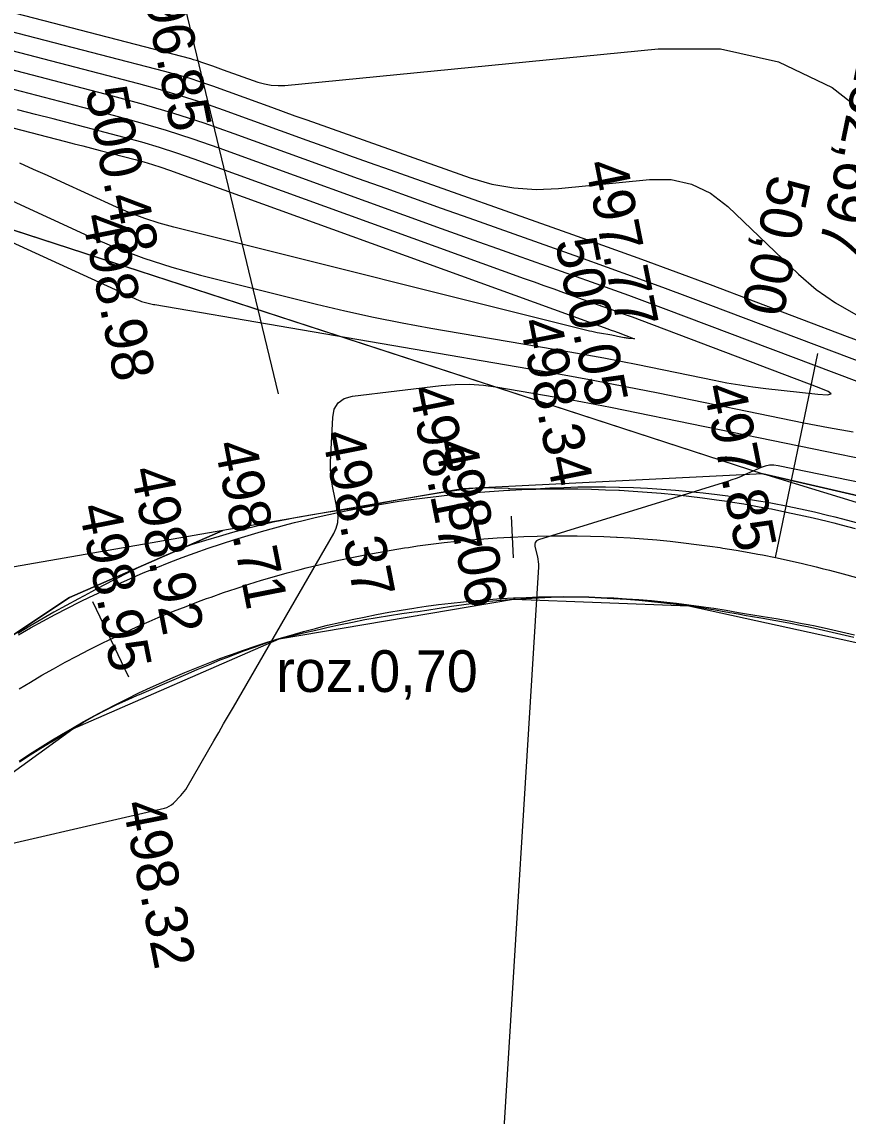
# Model space of a CAD drawing. Extents: x -636600 to -628587, y -1090963 to -1085869.
# Drawn here: x -629490.3 to -629450.7, y -1090390.7 to -1090338.2 of the extents above; entities that cross this region are included whole.
import ezdxf

# ---------------------------------------------------------------- set-up
doc = ezdxf.new("R2010")
doc.units = 0
for name, color, linetype in [('01_PARCELY_NÁVRH_PC', 7, 'Continuous'), ('21', 7, 'Continuous'), ('42', 7, 'Continuous'), ('Ex_Major Contours', 7, 'Continuous'), ('Ex_Minor Contours', 7, 'Continuous'), ('HEKTOMETRY100', 7, 'Continuous'), ('HEKTOMETRY20', 7, 'Continuous'), ('HL_BODY', 7, 'Continuous'), ('koty_vše', 7, 'Continuous'), ('PARCELY_NÁVRH_SILNICE_ŽELEZNICE', 7, 'Continuous'), ('POLOMERY', 7, 'Continuous'), ('popis', 7, 'Continuous'), ('situace_osa', 7, 'Continuous'), ('situace_těleso', 7, 'Continuous'), ('situace_vozovka', 7, 'Continuous'), ('VRCHOLY', 7, 'Continuous')]:
    doc.layers.add(name, color=color, linetype=linetype)

msp = doc.modelspace()

# ---------------------------------------------------------------- linework, layer by layer
at = {"layer": '01_PARCELY_NÁVRH_PC'}
for points in [[(-629268.755, -1090411.534), (-629342.71, -1090393.203), (-629438.615, -1090363.656), (-629454.812, -1090359.914), (-629469.237, -1090360.635), (-629480.703, -1090362.631), (-629488.059, -1090365.855), (-629497.762, -1090372.287), (-629533.536, -1090406.901)], [(-629847.268, -1090544.916), (-629662.104, -1090498.529), (-629646.495, -1090493.05), (-629634.26, -1090487.093), (-629615.686, -1090475.355), (-629557.933, -1090427.231), (-629554.65, -1090422.019), (-629539.331, -1090409.32), (-629533.536, -1090406.901), (-629497.762, -1090372.287), (-629488.059, -1090365.855), (-629480.703, -1090362.631), (-629491.445, -1090364.5), (-629499.65, -1090369.939), (-629535.214, -1090404.351), (-629617.455, -1090472.924), (-629635.723, -1090484.468), (-629647.652, -1090490.277), (-629662.967, -1090495.652), (-629847.268, -1090541.823)], [(-629614.22, -1090480.347), (-629531.575, -1090411.653), (-629497.876, -1090379.366), (-629487.9, -1090372.141), (-629478.001, -1090367.828), (-629466.768, -1090365.926), (-629458.374, -1090366.246), (-629443.107, -1090369.59), (-629351.806, -1090398.382), (-629222.518, -1090430.761)]]:
    msp.add_lwpolyline(points, dxfattribs=at)
at = {"layer": '21'}
for p, q in [((-629498.696, -1090345.634), (-629454.812, -1090359.914)), ((-629454.812, -1090359.914), (-629438.615, -1090363.656))]:
    msp.add_line(p, q, dxfattribs=at)
at = {"layer": '42'}
msp.add_line((-629355.016, -1090390.474), (-629454.812, -1090359.914), dxfattribs=at)
at = {"layer": 'Ex_Major Contours'}
for points in [[(-629502.029, -1090335.784), (-629483.5, -1090340.599), (-629482.92, -1090340.757), (-629482.345, -1090340.928), (-629481.774, -1090341.113), (-629481.207, -1090341.311), (-629478.947, -1090342.129), (-629478.381, -1090342.333), (-629477.816, -1090342.536), (-629477.25, -1090342.738), (-629476.683, -1090342.939), (-629468.844, -1090345.712), (-629467.806, -1090346.018), (-629466.754, -1090346.205), (-629465.688, -1090346.276), (-629464.608, -1090346.228), (-629460.257, -1090345.802), (-629459.207, -1090345.804), (-629458.231, -1090346.02), (-629457.329, -1090346.452), (-629456.502, -1090347.1), (-629453.116, -1090350.336), (-629452.258, -1090351.078), (-629451.338, -1090351.722), (-629450.357, -1090352.268)], [(-629497.079, -1090341.695), (-629488.251, -1090343.973), (-629487.834, -1090344.081), (-629487.416, -1090344.189), (-629486.999, -1090344.297), (-629486.582, -1090344.405), (-629484.913, -1090344.839), (-629484.497, -1090344.952), (-629484.084, -1090345.075), (-629483.674, -1090345.208), (-629483.267, -1090345.35), (-629462.254, -1090352.961), (-629462.213, -1090352.976), (-629462.172, -1090352.99), (-629462.131, -1090353.005), (-629462.09, -1090353.02), (-629461.925, -1090353.078), (-629461.884, -1090353.093), (-629461.843, -1090353.107), (-629461.802, -1090353.123), (-629461.761, -1090353.138), (-629461.017, -1090353.419), (-629460.979, -1090353.435), (-629460.967, -1090353.445), (-629460.982, -1090353.448), (-629461.023, -1090353.445), (-629461.242, -1090353.421), (-629461.296, -1090353.414), (-629461.351, -1090353.407), (-629461.405, -1090353.397), (-629461.459, -1090353.387), (-629461.779, -1090353.321), (-629461.85, -1090353.307), (-629461.921, -1090353.293), (-629461.993, -1090353.28), (-629462.065, -1090353.268), (-629462.648, -1090353.168), (-629462.768, -1090353.146), (-629462.889, -1090353.122), (-629463.009, -1090353.096), (-629463.128, -1090353.067), (-629483.061, -1090348.088), (-629483.762, -1090347.895), (-629484.453, -1090347.671), (-629485.132, -1090347.415), (-629485.8, -1090347.128), (-629488.45, -1090345.914), (-629489.114, -1090345.613), (-629489.779, -1090345.315), (-629490.445, -1090345.02)]]:
    msp.add_lwpolyline(points, dxfattribs=at)
at = {"layer": 'Ex_Minor Contours'}
for points in [[(-629501.699, -1090334.948), (-629482.257, -1090340.001), (-629482.123, -1090340.037), (-629481.99, -1090340.076), (-629481.859, -1090340.119), (-629481.728, -1090340.165), (-629481.206, -1090340.354), (-629481.076, -1090340.401), (-629480.945, -1090340.448), (-629480.815, -1090340.494), (-629480.684, -1090340.541), (-629479.036, -1090341.124), (-629478.715, -1090341.218), (-629478.39, -1090341.276), (-629478.061, -1090341.298), (-629477.727, -1090341.283), (-629459.833, -1090339.532), (-629456.845, -1090339.536), (-629454.068, -1090340.152), (-629451.503, -1090341.381), (-629449.15, -1090343.223)], [(-629503.476, -1090336.336), (-629501.784, -1090336.772), (-629500.858, -1090337.012), (-629499.932, -1090337.251), (-629499.006, -1090337.491), (-629498.08, -1090337.732), (-629484.743, -1090341.197), (-629483.718, -1090341.477), (-629482.7, -1090341.78), (-629481.689, -1090342.106), (-629480.686, -1090342.456), (-629476.687, -1090343.905), (-629475.687, -1090344.266), (-629474.686, -1090344.625), (-629473.685, -1090344.983), (-629472.683, -1090345.338), (-629463.936, -1090348.432), (-629462.283, -1090349.021), (-629460.633, -1090349.619), (-629458.986, -1090350.226), (-629457.342, -1090350.842), (-629450.774, -1090353.321), (-629449.131, -1090353.94)], [(-629434.313, -1090360.525), (-629458.293, -1090351.474), (-629459.613, -1090350.979), (-629460.935, -1090350.492), (-629462.26, -1090350.012), (-629463.587, -1090349.539), (-629468.902, -1090347.659), (-629470.23, -1090347.188), (-629471.557, -1090346.714), (-629472.883, -1090346.238), (-629474.209, -1090345.76), (-629480.165, -1090343.602), (-629481.604, -1090343.1), (-629483.054, -1090342.631), (-629484.515, -1090342.196), (-629485.986, -1090341.796), (-629494.13, -1090339.679), (-629495.467, -1090339.332), (-629496.803, -1090338.986), (-629498.139, -1090338.64), (-629499.476, -1090338.295), (-629504.369, -1090337.033)], [(-629443.215, -1090358.156), (-629459.449, -1090352.028), (-629460.343, -1090351.694), (-629461.238, -1090351.364), (-629462.135, -1090351.039), (-629463.033, -1090350.718), (-629466.631, -1090349.446), (-629467.53, -1090349.127), (-629468.429, -1090348.806), (-629469.326, -1090348.484), (-629470.224, -1090348.16), (-629480.882, -1090344.299), (-629482.136, -1090343.862), (-629483.4, -1090343.453), (-629484.673, -1090343.075), (-629485.955, -1090342.725), (-629491.101, -1090341.388), (-629492.387, -1090341.054), (-629493.674, -1090340.721), (-629494.961, -1090340.388), (-629496.248, -1090340.055), (-629505.261, -1090337.73)], [(-629492.657, -1090345.977), (-629487.128, -1090348.509), (-629485.823, -1090349.07), (-629484.497, -1090349.57), (-629483.148, -1090350.008), (-629481.779, -1090350.384), (-629476.215, -1090351.773), (-629474.852, -1090352.1), (-629473.484, -1090352.401), (-629472.109, -1090352.676), (-629470.73, -1090352.926), (-629464.074, -1090354.064), (-629463.256, -1090354.207), (-629462.439, -1090354.357), (-629461.624, -1090354.514), (-629460.81, -1090354.677), (-629457.156, -1090355.427), (-629456.541, -1090355.546), (-629455.923, -1090355.65), (-629455.304, -1090355.741), (-629454.682, -1090355.817), (-629452.189, -1090356.092), (-629451.717, -1090356.125), (-629451.548, -1090356.085), (-629451.68, -1090355.972), (-629452.116, -1090355.787), (-629460.605, -1090352.583), (-629461.072, -1090352.408), (-629461.54, -1090352.236), (-629462.009, -1090352.066), (-629462.479, -1090351.898), (-629464.36, -1090351.233), (-629464.83, -1090351.066), (-629465.3, -1090350.898), (-629465.77, -1090350.73), (-629466.239, -1090350.56), (-629482.075, -1090344.825), (-629482.905, -1090344.535), (-629483.742, -1090344.264), (-629484.585, -1090344.013), (-629485.434, -1090343.782), (-629488.841, -1090342.897), (-629489.693, -1090342.676), (-629490.545, -1090342.455)], [(-629498.932, -1090345.093), (-629484.724, -1090351.599), (-629484.664, -1090351.625), (-629484.603, -1090351.648), (-629484.541, -1090351.668), (-629484.479, -1090351.685), (-629484.226, -1090351.748), (-629484.162, -1090351.763), (-629484.099, -1090351.777), (-629484.035, -1090351.79), (-629483.971, -1090351.802), (-629466.084, -1090354.86), (-629464.519, -1090355.134), (-629462.957, -1090355.421), (-629461.398, -1090355.721), (-629459.841, -1090356.034), (-629452.854, -1090357.467), (-629451.677, -1090357.694), (-629450.496, -1090357.894)], [(-629493.756, -1090378.323), (-629483.504, -1090375.951), (-629483.384, -1090375.914), (-629483.273, -1090375.862), (-629483.172, -1090375.794), (-629483.079, -1090375.711), (-629482.724, -1090375.346), (-629482.639, -1090375.253), (-629482.559, -1090375.155), (-629482.486, -1090375.052), (-629482.42, -1090374.944), (-629481.138, -1090372.726), (-629480.903, -1090372.32), (-629480.668, -1090371.913), (-629480.434, -1090371.507), (-629480.199, -1090371.101), (-629475.389, -1090362.781), (-629475.266, -1090362.519), (-629475.195, -1090362.248), (-629475.177, -1090361.969), (-629475.211, -1090361.681), (-629475.451, -1090360.513), (-629475.502, -1090360.22), (-629475.534, -1090359.926), (-629475.548, -1090359.63), (-629475.543, -1090359.333), (-629475.439, -1090357.211), (-629475.364, -1090356.808), (-629475.181, -1090356.504), (-629474.891, -1090356.3), (-629474.495, -1090356.196), (-629470.248, -1090355.685), (-629469.567, -1090355.627), (-629468.887, -1090355.62), (-629468.208, -1090355.661), (-629467.53, -1090355.752), (-629464.822, -1090356.215), (-629464.146, -1090356.334), (-629463.47, -1090356.458), (-629462.796, -1090356.587), (-629462.123, -1090356.723), (-629448.552, -1090359.507)], [(-629442.446, -1090361.917), (-629454.081, -1090359.53), (-629454.292, -1090359.503), (-629454.5, -1090359.508), (-629454.704, -1090359.547), (-629454.904, -1090359.619), (-629455.698, -1090359.971), (-629455.897, -1090360.056), (-629456.099, -1090360.135), (-629456.303, -1090360.209), (-629456.51, -1090360.276), (-629465.566, -1090363.089), (-629465.666, -1090363.136), (-629465.73, -1090363.205), (-629465.756, -1090363.294), (-629465.745, -1090363.405), (-629465.626, -1090363.889), (-629465.601, -1090364.011), (-629465.585, -1090364.133), (-629465.578, -1090364.256), (-629465.581, -1090364.38), (-629467.308, -1090392.612)]]:
    msp.add_lwpolyline(points, dxfattribs=at)
at = {"layer": 'HEKTOMETRY100'}
msp.add_lwpolyline([(-629486.961, -1090366.042), (-629485.225, -1090369.645)], dxfattribs=at)
at = {"layer": 'HEKTOMETRY20'}
msp.add_lwpolyline([(-629466.888, -1090361.949), (-629466.79, -1090363.946)], dxfattribs=at)
at = {"layer": 'HL_BODY'}
msp.add_lwpolyline([(-629454.215, -1090363.934), (-629452.179, -1090354.143)], dxfattribs=at)
at = {"layer": 'PARCELY_NÁVRH_SILNICE_ŽELEZNICE'}
msp.add_lwpolyline([(-629605.575, -1090296.86), (-629591.052, -1090304.21), (-629561.855, -1090321.748), (-629545.359, -1090334.769), (-629498.696, -1090345.634), (-629454.812, -1090359.914), (-629438.615, -1090363.656), (-629342.71, -1090393.203), (-629268.755, -1090411.534), (-629236.985, -1090420.294), (-629204.969, -1090428.241), (-629188.944, -1090431.171), (-629176.974, -1090420.684), (-629160.151, -1090425.271), (-629130.105, -1090434.667)], dxfattribs=at)
at = {"layer": 'POLOMERY'}
msp.add_lwpolyline([(-629454.215, -1090363.934), (-629452.179, -1090354.143)], dxfattribs=at)
at = {"layer": 'situace_osa'}
msp.add_lwpolyline([(-629490.476, -1090370.232), (-629489.929, -1090369.902), (-629489.378, -1090369.579), (-629488.823, -1090369.264), (-629488.263, -1090368.955), (-629487.7, -1090368.654), (-629487.133, -1090368.359), (-629486.562, -1090368.072), (-629486.093, -1090367.843), (-629485.988, -1090367.793), (-629485.41, -1090367.521), (-629484.829, -1090367.256), (-629484.244, -1090366.998), (-629483.656, -1090366.748), (-629483.065, -1090366.506), (-629482.471, -1090366.271), (-629481.874, -1090366.044), (-629481.488, -1090365.902), (-629481.274, -1090365.824), (-629480.671, -1090365.613), (-629480.066, -1090365.408), (-629479.458, -1090365.212), (-629478.848, -1090365.023), (-629478.235, -1090364.843), (-629477.62, -1090364.67), (-629477.003, -1090364.504), (-629476.712, -1090364.429), (-629476.384, -1090364.347), (-629475.763, -1090364.198), (-629475.14, -1090364.057), (-629474.515, -1090363.923), (-629473.889, -1090363.798), (-629473.261, -1090363.681), (-629472.631, -1090363.571), (-629472, -1090363.47), (-629471.813, -1090363.441), (-629471.368, -1090363.377), (-629470.735, -1090363.292), (-629470.101, -1090363.215), (-629469.466, -1090363.146), (-629468.83, -1090363.085), (-629468.194, -1090363.032), (-629467.556, -1090362.988), (-629466.918, -1090362.951), (-629466.839, -1090362.947), (-629466.28, -1090362.923), (-629465.642, -1090362.903), (-629465.003, -1090362.891), (-629464.364, -1090362.887), (-629463.725, -1090362.892), (-629463.087, -1090362.904), (-629462.448, -1090362.925), (-629461.841, -1090362.952), (-629461.81, -1090362.954), (-629461.172, -1090362.991), (-629460.535, -1090363.036), (-629459.898, -1090363.089), (-629459.263, -1090363.151), (-629458.628, -1090363.221), (-629457.994, -1090363.298), (-629457.36, -1090363.384), (-629456.869, -1090363.456), (-629456.729, -1090363.478), (-629456.098, -1090363.58), (-629455.469, -1090363.69), (-629455.061, -1090363.765), (-629454.841, -1090363.808), (-629454.215, -1090363.934), (-629453.563, -1090364.074), (-629452.913, -1090364.222), (-629452.264, -1090364.377), (-629451.971, -1090364.45), (-629451.618, -1090364.54), (-629450.973, -1090364.708), (-629450.329, -1090364.883)], dxfattribs=at)
at = {"layer": 'situace_těleso'}
for points in [[(-629450.323, -1090362.269), (-629450.99, -1090362.093), (-629451.356, -1090361.999), (-629451.661, -1090361.923), (-629452.337, -1090361.761), (-629453.017, -1090361.608), (-629453.702, -1090361.465), (-629454.36, -1090361.338), (-629454.592, -1090361.295), (-629455.021, -1090361.22), (-629455.683, -1090361.112), (-629456.346, -1090361.013), (-629456.494, -1090360.992), (-629457.011, -1090360.924), (-629457.677, -1090360.844), (-629458.344, -1090360.774), (-629459.011, -1090360.714), (-629459.68, -1090360.663), (-629460.348, -1090360.622), (-629461.018, -1090360.591), (-629461.687, -1090360.569), (-629461.72, -1090360.568), (-629462.356, -1090360.557), (-629463.025, -1090360.555), (-629463.694, -1090360.563), (-629464.363, -1090360.58), (-629465.031, -1090360.607), (-629465.698, -1090360.644), (-629466.366, -1090360.656), (-629466.953, -1090360.63), (-629467.036, -1090360.627), (-629467.707, -1090360.606), (-629468.38, -1090360.592), (-629469.047, -1090360.652), (-629469.711, -1090360.743), (-629470.374, -1090360.843), (-629471.035, -1090360.95), (-629471.695, -1090361.063), (-629472.157, -1090361.145), (-629472.353, -1090361.181), (-629473.009, -1090361.308), (-629473.664, -1090361.443), (-629474.318, -1090361.576), (-629474.982, -1090361.665), (-629475.645, -1090361.762), (-629476.307, -1090361.867), (-629476.969, -1090361.981), (-629477.318, -1090362.044), (-629477.629, -1090362.103), (-629478.289, -1090362.234), (-629478.942, -1090362.389), (-629479.593, -1090362.557), (-629480.242, -1090362.733), (-629480.888, -1090362.918), (-629481.533, -1090363.111), (-629482.175, -1090363.312), (-629482.403, -1090363.389), (-629482.803, -1090363.556), (-629483.421, -1090363.822), (-629484.037, -1090364.092), (-629484.651, -1090364.366), (-629485.254, -1090364.664), (-629485.853, -1090364.969), (-629486.449, -1090365.278), (-629487.043, -1090365.59), (-629487.151, -1090365.648), (-629487.634, -1090365.907), (-629488.222, -1090366.227), (-629488.808, -1090366.551), (-629489.389, -1090366.884), (-629489.963, -1090367.227), (-629490.536, -1090367.573)], [(-629490.452, -1090373.727), (-629489.947, -1090373.401), (-629489.438, -1090373.081), (-629488.933, -1090372.767), (-629488.928, -1090372.764), (-629488.415, -1090372.451), (-629487.9, -1090372.141), (-629487.383, -1090371.834), (-629486.864, -1090371.53), (-629486.336, -1090371.243), (-629485.793, -1090370.983), (-629485.246, -1090370.733), (-629484.796, -1090370.536), (-629484.695, -1090370.492), (-629484.14, -1090370.262), (-629483.592, -1090370.016), (-629483.042, -1090369.777), (-629482.487, -1090369.548), (-629481.938, -1090369.306), (-629481.385, -1090369.071), (-629480.829, -1090368.844), (-629480.469, -1090368.702), (-629480.269, -1090368.625), (-629479.707, -1090368.412), (-629479.142, -1090368.206), (-629478.575, -1090368.005), (-629478.001, -1090367.828), (-629477.418, -1090367.679), (-629476.833, -1090367.538), (-629476.247, -1090367.406), (-629475.97, -1090367.347), (-629475.66, -1090367.277), (-629475.074, -1090367.146), (-629474.486, -1090367.024), (-629473.897, -1090366.91), (-629473.307, -1090366.804), (-629472.715, -1090366.706), (-629472.122, -1090366.617), (-629471.528, -1090366.535), (-629471.352, -1090366.513), (-629470.934, -1090366.462), (-629470.343, -1090366.36), (-629469.751, -1090366.264), (-629469.157, -1090366.176), (-629468.562, -1090366.095), (-629467.965, -1090366.026), (-629467.367, -1090365.972), (-629466.768, -1090365.926), (-629466.693, -1090365.921), (-629466.168, -1090365.888), (-629465.568, -1090365.857), (-629464.967, -1090365.834), (-629464.366, -1090365.819), (-629463.764, -1090365.812), (-629463.163, -1090365.836), (-629462.562, -1090365.862), (-629461.991, -1090365.891), (-629461.962, -1090365.893), (-629461.362, -1090365.932), (-629460.763, -1090365.979), (-629460.164, -1090366.034), (-629459.566, -1090366.097), (-629458.97, -1090366.168), (-629458.374, -1090366.246), (-629457.779, -1090366.332), (-629457.317, -1090366.405), (-629457.186, -1090366.426), (-629456.594, -1090366.528), (-629456.003, -1090366.638), (-629455.621, -1090366.713), (-629455.412, -1090366.744), (-629454.818, -1090366.839), (-629454.199, -1090366.946), (-629453.577, -1090367.062), (-629452.954, -1090367.185), (-629452.671, -1090367.244), (-629452.33, -1090367.316), (-629451.705, -1090367.454), (-629451.078, -1090367.598), (-629450.449, -1090367.747)]]:
    msp.add_lwpolyline(points, dxfattribs=at)
at = {"layer": 'situace_vozovka'}
for points in [[(-629490.503, -1090367.63), (-629489.922, -1090367.301), (-629489.338, -1090366.978), (-629488.749, -1090366.663), (-629488.157, -1090366.356), (-629487.56, -1090366.056), (-629487.07, -1090365.816), (-629486.96, -1090365.764), (-629486.356, -1090365.479), (-629485.748, -1090365.202), (-629485.137, -1090364.933), (-629484.523, -1090364.672), (-629483.905, -1090364.419), (-629483.285, -1090364.173), (-629482.661, -1090363.936), (-629482.257, -1090363.787), (-629482.034, -1090363.707), (-629481.404, -1090363.485), (-629480.771, -1090363.272), (-629480.136, -1090363.067), (-629479.498, -1090362.869), (-629478.858, -1090362.68), (-629478.216, -1090362.5), (-629477.571, -1090362.327), (-629477.266, -1090362.249), (-629476.924, -1090362.163), (-629476.274, -1090362.007), (-629475.623, -1090361.859), (-629474.971, -1090361.72), (-629474.316, -1090361.589), (-629473.66, -1090361.466), (-629473.002, -1090361.352), (-629472.343, -1090361.246), (-629472.147, -1090361.216), (-629471.683, -1090361.149), (-629471.021, -1090361.06), (-629470.358, -1090360.979), (-629469.695, -1090360.907), (-629469.03, -1090360.844), (-629468.365, -1090360.789), (-629467.699, -1090360.742), (-629467.032, -1090360.704), (-629466.949, -1090360.7), (-629466.365, -1090360.675), (-629465.698, -1090360.654), (-629465.031, -1090360.641), (-629464.363, -1090360.637), (-629463.696, -1090360.642), (-629463.028, -1090360.655), (-629462.361, -1090360.677), (-629461.727, -1090360.705), (-629461.694, -1090360.707), (-629461.028, -1090360.746), (-629460.362, -1090360.793), (-629459.696, -1090360.849), (-629459.032, -1090360.913), (-629458.368, -1090360.985), (-629457.706, -1090361.067), (-629457.044, -1090361.156), (-629456.53, -1090361.232), (-629456.384, -1090361.254), (-629455.725, -1090361.361), (-629455.067, -1090361.476), (-629454.642, -1090361.555), (-629454.411, -1090361.599), (-629453.757, -1090361.731), (-629453.076, -1090361.877), (-629452.4, -1090362.031), (-629451.728, -1090362.192), (-629451.423, -1090362.268), (-629451.059, -1090362.36), (-629450.393, -1090362.534)], [(-629490.474, -1090373.694), (-629489.971, -1090373.364), (-629489.464, -1090373.04), (-629488.958, -1090372.726), (-629488.953, -1090372.723), (-629488.438, -1090372.412), (-629487.919, -1090372.109), (-629487.396, -1090371.811), (-629486.869, -1090371.521), (-629486.339, -1090371.237), (-629485.805, -1090370.96), (-629485.267, -1090370.69), (-629484.826, -1090370.474), (-629484.727, -1090370.426), (-629484.182, -1090370.17), (-629483.635, -1090369.921), (-629483.085, -1090369.678), (-629482.531, -1090369.443), (-629481.974, -1090369.215), (-629481.415, -1090368.994), (-629480.853, -1090368.78), (-629480.489, -1090368.646), (-629480.288, -1090368.573), (-629479.721, -1090368.373), (-629479.151, -1090368.181), (-629478.578, -1090367.996), (-629478.003, -1090367.819), (-629477.427, -1090367.648), (-629476.847, -1090367.485), (-629476.266, -1090367.33), (-629475.992, -1090367.259), (-629475.683, -1090367.182), (-629475.099, -1090367.041), (-629474.512, -1090366.908), (-629473.924, -1090366.783), (-629473.334, -1090366.665), (-629472.743, -1090366.554), (-629472.15, -1090366.451), (-629471.556, -1090366.356), (-629471.379, -1090366.329), (-629470.961, -1090366.268), (-629470.365, -1090366.188), (-629469.768, -1090366.116), (-629469.17, -1090366.051), (-629468.571, -1090365.993), (-629467.971, -1090365.944), (-629467.371, -1090365.902), (-629466.771, -1090365.868), (-629466.696, -1090365.864), (-629466.17, -1090365.841), (-629465.569, -1090365.822), (-629464.967, -1090365.811), (-629464.366, -1090365.807), (-629463.764, -1090365.812), (-629463.163, -1090365.823), (-629462.562, -1090365.843), (-629461.99, -1090365.869), (-629461.961, -1090365.87), (-629461.36, -1090365.905), (-629460.76, -1090365.947), (-629460.161, -1090365.998), (-629459.562, -1090366.056), (-629458.964, -1090366.121), (-629458.367, -1090366.194), (-629457.771, -1090366.275), (-629457.308, -1090366.343), (-629457.176, -1090366.363), (-629456.582, -1090366.459), (-629455.99, -1090366.563), (-629455.606, -1090366.634), (-629455.397, -1090366.664), (-629454.801, -1090366.755), (-629454.179, -1090366.857), (-629453.555, -1090366.969), (-629452.93, -1090367.088), (-629452.646, -1090367.144), (-629452.304, -1090367.214), (-629451.676, -1090367.347), (-629451.047, -1090367.487), (-629450.417, -1090367.632)]]:
    msp.add_lwpolyline(points, dxfattribs=at)
at = {"layer": 'VRCHOLY'}
msp.add_lwpolyline([(-629478.041, -1090356.085), (-629482.714, -1090336.639)], dxfattribs=at)

# ---------------------------------------------------------------- texts
at = {"layer": 'HL_BODY'}
msp.add_text('KP1+132,697', height=2, rotation=258.258, dxfattribs=at).set_placement((-629448.848, -1090333.203))
at = {"layer": 'koty_vše'}
for s, p in [('496.85', (-629484.762, -1090335.595)), ('500.48', (-629487.31, -1090341.513)), ('497.77', (-629463.349, -1090345.026)), ('498.98', (-629487.475, -1090347.568)), ('500.05', (-629464.79, -1090348.766)), ('498.34', (-629466.496, -1090352.603)), ('498.17', (-629471.788, -1090355.84)), ('497.85', (-629457.678, -1090355.738)), ('498.37', (-629475.97, -1090357.988)), ('498.71', (-629481.122, -1090358.485)), ('498.06', (-629470.562, -1090358.423)), ('498.92', (-629485.137, -1090359.725)), ('498.95', (-629487.629, -1090361.504)), ('498.32', (-629485.532, -1090375.735))]:
    msp.add_text(s, height=2, rotation=281.2114, dxfattribs=at).set_placement(p)
at = {"layer": 'POLOMERY'}
msp.add_text('50,00', height=2, rotation=258.258, dxfattribs=at).set_placement((-629454.468, -1090345.496))
at = {"layer": 'popis'}
msp.add_text('roz.0,70', height=2, dxfattribs=at).set_placement((-629478.148, -1090370.378))

doc.saveas('drawing.dxf')
